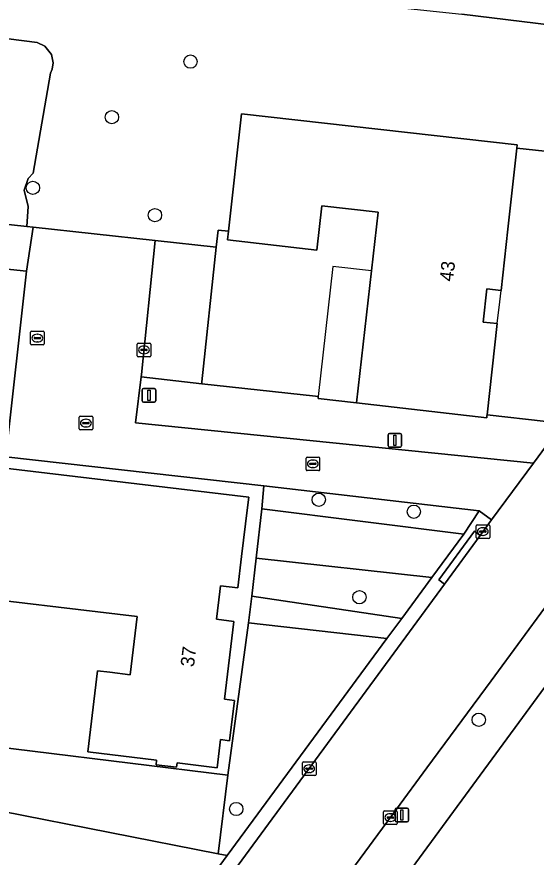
# Model space of a CAD drawing. Extents: x 162396 to 163643, y 386452 to 387406.
# Drawn here: x 162827.2 to 162865.4, y 386868.4 to 386930.2 of the extents above; entities that cross this region are included whole.
import ezdxf

# ---------------------------------------------------------------- set-up
doc = ezdxf.new("R2010")
doc.units = 0
for name, color, linetype in [('IMGEO_Boom', 7, 'Continuous'), ('IMGEO_Erf', 7, 'Continuous'), ('IMGEO_Groenvoorziening', 7, 'Continuous'), ('IMGEO_Kolk', 7, 'Continuous'), ('IMGEO_Lichtmast', 7, 'Continuous'), ('IMGEO_Muur', 7, 'Continuous'), ('IMGEO_Pand', 7, 'Continuous'), ('IMGEO_Pand_nummerreeks', 7, 'Continuous'), ('IMGEO_Pand_overbouw', 7, 'Continuous'), ('IMGEO_Parkeervlak_open', 7, 'Continuous'), ('IMGEO_Rijbaan_lokaal_open', 7, 'Continuous'), ('IMGEO_Rioolput', 7, 'Continuous'), ('IMGEO_Voetpad_open', 7, 'Continuous')]:
    doc.layers.add(name, color=color, linetype=linetype)

msp = doc.modelspace()

# ---------------------------------------------------------------- linework, layer by layer
at = {"layer": 'IMGEO_Boom'}
for centre in [(162839.978, 386926.866), (162834.193, 386922.783), (162828.383, 386917.582), (162837.362, 386915.576), (162849.41, 386894.643), (162856.407, 386893.764), (162852.402, 386887.474), (162861.179, 386878.459), (162843.342, 386871.896)]:
    msp.add_circle(centre, 0.489, dxfattribs=at)
at = {"layer": 'IMGEO_Erf'}
for points in [[(162820.477, 386934.559), (162828.236, 386933.706), (162859.945, 386930.347), (162870.971, 386929.009), (162871.058, 386929.777), (162873.936, 386956.547), (162831.24, 386961.405), (162831.565, 386964.807), (162815.68, 386974.834)], [(162897.961, 386924.315), (162846.211, 386853.845), (162843.791, 386850.525), (162842.468, 386848.856)], [(162821.137, 386877.022), (162842.733, 386874.373), (162844.251, 386885.584), (162844.476, 386887.539), (162844.801, 386890.352), (162845.219, 386893.978), (162845.362, 386895.67), (162826.392, 386897.805), (162827.899, 386911.454), (162807.866, 386913.527)], [(162824.246, 386897.211), (162844.258, 386894.826), (162844.168, 386894.074), (162843.739, 386890.469), (162843.463, 386888.156), (162842.186, 386888.308), (162842.135, 386887.884), (162841.893, 386885.85), (162843.168, 386885.698), (162842.484, 386879.963), (162843.204, 386879.878), (162842.851, 386876.921), (162842.172, 386877.002), (162841.926, 386874.932), (162838.986, 386875.283), (162838.948, 386874.968), (162837.44, 386875.147), (162837.48, 386875.486), (162832.419, 386876.089), (162833.131, 386882.063), (162834.044, 386881.954), (162835.537, 386881.776), (162836.048, 386886.058), (162834.608, 386886.23), (162823.428, 386887.562)]]:
    msp.add_lwpolyline(points, dxfattribs=at)
for points in [[(162879.736, 386918.814), (162876.858, 386919.124), (162869.944, 386919.868), (162863.993, 386920.509), (162863.329, 386914.537), (162862.829, 386910.041), (162861.779, 386910.149), (162861.503, 386907.713), (162862.546, 386907.595), (162861.792, 386900.876), (162866.149, 386900.387), (162875.032, 386912.434)], [(162853.781, 386915.805), (162849.629, 386916.25), (162849.282, 386913.008), (162842.688, 386913.754), (162842.761, 386914.398), (162842.021, 386914.461), (162841.86, 386913.21), (162840.818, 386903.311), (162840.803, 386903.164), (162849.171, 386902.261), (162849.375, 386902.235), (162849.358, 386902.082), (162852.19, 386901.76), (162853.292, 386911.487)]]:
    msp.add_lwpolyline(points, close=True, dxfattribs=at)
at = {"layer": 'IMGEO_Groenvoorziening'}
for points in [[(162813.644, 386916.294), (162827.93, 386914.733), (162828.027, 386916.223), (162827.734, 386917.404), (162828.038, 386918.267), (162828.406, 386918.662), (162829.667, 386926.014), (162829.799, 386926.304), (162829.877, 386926.775), (162829.749, 386927.396), (162829.257, 386928.013), (162828.687, 386928.273), (162800.47, 386931.891)], [(162800.47, 386931.891), (162828.687, 386928.273), (162829.257, 386928.013), (162829.749, 386927.396), (162829.877, 386926.775), (162829.799, 386926.304), (162829.667, 386926.014), (162828.406, 386918.662), (162828.038, 386918.267), (162827.734, 386917.404), (162828.027, 386916.223), (162827.93, 386914.733), (162828.398, 386914.682), (162837.367, 386913.701), (162841.86, 386913.21), (162842.021, 386914.461), (162842.761, 386914.398), (162843.736, 386923.034), (162864.02, 386920.756), (162863.993, 386920.509), (162869.944, 386919.868)], [(162870.971, 386929.009), (162859.945, 386930.347)], [(162842.676, 386868.472), (162842.001, 386868.604), (162826.059, 386871.733), (162824.637, 386871.871), (162822.009, 386871.525), (162814.809, 386871.87), (162816.171, 386880.315), (162795.864, 386884.236), (162797.024, 386891.538), (162797.061, 386892.44), (162796.362, 386893.035), (162784.234, 386895.406), (162782.519, 386895.657), (162780.538, 386896.353), (162778.479, 386897.772), (162781.307, 386923.473), (162777.161, 386925.941), (162774.581, 386921.341), (162768.621, 386909.522), (162765.729, 386895.987), (162800.498, 386873.821), (162826.014, 386857.314), (162828.805, 386855.56)], [(162826.059, 386871.733), (162842.001, 386868.604), (162842.733, 386874.373), (162821.137, 386877.022)], [(162834.266, 386857.045), (162835.123, 386858.195), (162842.676, 386868.472)]]:
    msp.add_lwpolyline(points, dxfattribs=at)
for points in [[(162845.362, 386895.67), (162845.219, 386893.978), (162860.08, 386892.12), (162861.207, 386893.823)], [(162855.513, 386885.914), (162857.733, 386888.931), (162844.801, 386890.352), (162844.476, 386887.539)], [(162842.733, 386874.373), (162842.001, 386868.604), (162842.676, 386868.472), (162854.418, 386884.426), (162844.251, 386885.584)]]:
    msp.add_lwpolyline(points, close=True, dxfattribs=at)
at = {"layer": 'IMGEO_Kolk'}
for p, q in [((162828.284, 386907.032), (162829.136, 386907.032)), ((162828.209, 386906.106), (162828.209, 386906.958)), ((162828.468, 386906.526), (162828.468, 386906.538)), ((162828.906, 386906.489), (162828.508, 386906.489)), ((162828.511, 386906.575), (162828.909, 386906.575)), ((162828.697, 386906.812), (162828.722, 386906.812)), ((162828.952, 386906.538), (162828.952, 386906.526)), ((162829.21, 386906.958), (162829.21, 386906.106)), ((162829.136, 386906.032), (162828.284, 386906.032)), ((162828.72, 386906.252), (162828.695, 386906.252)), ((162836.053, 386905.237), (162836.053, 386906.089)), ((162836.128, 386906.163), (162836.98, 386906.163)), ((162836.541, 386905.943), (162836.566, 386905.943)), ((162837.054, 386906.089), (162837.054, 386905.237)), ((162836.98, 386905.163), (162836.128, 386905.163)), ((162836.312, 386905.657), (162836.312, 386905.669)), ((162836.75, 386905.62), (162836.352, 386905.62)), ((162836.355, 386905.706), (162836.753, 386905.706)), ((162836.564, 386905.383), (162836.539, 386905.383)), ((162836.796, 386905.669), (162836.796, 386905.657)), ((162848.477, 386896.857), (162848.477, 386897.709)), ((162848.552, 386897.783), (162849.404, 386897.783)), ((162849.478, 386897.709), (162849.478, 386896.857)), ((162848.736, 386897.277), (162848.736, 386897.289)), ((162849.174, 386897.24), (162848.776, 386897.24)), ((162848.779, 386897.326), (162849.177, 386897.326)), ((162848.965, 386897.563), (162848.99, 386897.563)), ((162849.22, 386897.289), (162849.22, 386897.277)), ((162849.404, 386896.783), (162848.552, 386896.783)), ((162848.988, 386897.003), (162848.963, 386897.003)), ((162861.06, 386892.803), (162861.912, 386892.803)), ((162860.985, 386891.877), (162860.985, 386892.729)), ((162861.244, 386892.297), (162861.244, 386892.309)), ((162861.682, 386892.26), (162861.284, 386892.26)), ((162861.287, 386892.346), (162861.685, 386892.346)), ((162861.473, 386892.583), (162861.498, 386892.583)), ((162861.728, 386892.309), (162861.728, 386892.297)), ((162861.986, 386892.729), (162861.986, 386891.877)), ((162861.912, 386891.803), (162861.06, 386891.803)), ((162861.496, 386892.023), (162861.471, 386892.023)), ((162848.208, 386874.436), (162848.208, 386875.288)), ((162848.283, 386875.362), (162849.135, 386875.362)), ((162848.467, 386874.856), (162848.467, 386874.868)), ((162848.51, 386874.905), (162848.908, 386874.905)), ((162848.696, 386875.142), (162848.721, 386875.142)), ((162848.951, 386874.868), (162848.951, 386874.856)), ((162849.209, 386875.288), (162849.209, 386874.436)), ((162849.135, 386874.362), (162848.283, 386874.362)), ((162848.905, 386874.819), (162848.507, 386874.819)), ((162848.719, 386874.582), (162848.694, 386874.582)), ((162854.249, 386871.765), (162855.101, 386871.765)), ((162854.174, 386870.839), (162854.174, 386871.691)), ((162854.433, 386871.259), (162854.433, 386871.271)), ((162854.871, 386871.222), (162854.473, 386871.222)), ((162854.476, 386871.308), (162854.874, 386871.308)), ((162854.662, 386871.545), (162854.687, 386871.545)), ((162854.917, 386871.271), (162854.917, 386871.259)), ((162855.175, 386871.691), (162855.175, 386870.839)), ((162855.101, 386870.765), (162854.249, 386870.765)), ((162854.685, 386870.985), (162854.66, 386870.985))]:
    msp.add_line(p, q, dxfattribs=at)
for points in [[(162828.284, 386907.032), (162829.136, 386907.032)], [(162828.209, 386906.106), (162828.209, 386906.958)], [(162829.21, 386906.958), (162829.21, 386906.106)], [(162829.136, 386906.032), (162828.284, 386906.032)], [(162836.053, 386905.237), (162836.053, 386906.089)], [(162836.128, 386906.163), (162836.98, 386906.163)], [(162837.054, 386906.089), (162837.054, 386905.237)], [(162836.98, 386905.163), (162836.128, 386905.163)], [(162848.477, 386896.857), (162848.477, 386897.709)], [(162848.552, 386897.783), (162849.404, 386897.783)], [(162849.478, 386897.709), (162849.478, 386896.857)], [(162849.404, 386896.783), (162848.552, 386896.783)], [(162861.06, 386892.803), (162861.912, 386892.803)], [(162860.985, 386891.877), (162860.985, 386892.729)], [(162861.986, 386892.729), (162861.986, 386891.877)], [(162861.912, 386891.803), (162861.06, 386891.803)], [(162848.208, 386874.436), (162848.208, 386875.288)], [(162848.283, 386875.362), (162849.135, 386875.362)], [(162849.209, 386875.288), (162849.209, 386874.436)], [(162849.135, 386874.362), (162848.283, 386874.362)], [(162854.249, 386871.765), (162855.101, 386871.765)], [(162854.174, 386870.839), (162854.174, 386871.691)], [(162855.175, 386871.691), (162855.175, 386870.839)], [(162855.101, 386870.765), (162854.249, 386870.765)]]:
    msp.add_lwpolyline(points, dxfattribs=at)
for centre, radius, start, end in [((162828.286, 386906.956), 0.0765, 91.55205, 178.44795), ((162828.286, 386906.956), 0.0765, 91.55205, 178.44795), ((162829.134, 386906.956), 0.0765, 1.55205, 88.44795), ((162829.134, 386906.956), 0.0765, 1.55205, 88.44795), ((162828.508, 386906.535), 0.0403, 85.87752, 175.75265), ((162828.505, 386906.525), 0.0366, 178.93798, 274.71019), ((162828.909, 386906.532), 0.043, 264.86636, 352.45326), ((162828.913, 386906.537), 0.0386, 1.73085, 96.63898), ((162828.286, 386906.108), 0.0765, 181.55205, 268.44795), ((162828.286, 386906.108), 0.0765, 181.55205, 268.44795), ((162829.134, 386906.108), 0.0765, 271.55205, 358.44795), ((162829.134, 386906.108), 0.0765, 271.55205, 358.44795), ((162836.13, 386906.087), 0.0765, 91.55205, 178.44795), ((162836.13, 386906.087), 0.0765, 91.55205, 178.44795), ((162836.978, 386906.087), 0.0765, 1.55205, 88.44795), ((162836.978, 386906.087), 0.0765, 1.55205, 88.44795), ((162836.13, 386905.239), 0.0765, 181.55205, 268.44795), ((162836.13, 386905.239), 0.0765, 181.55205, 268.44795), ((162836.352, 386905.666), 0.0403, 85.87752, 175.75265), ((162836.349, 386905.656), 0.0366, 178.93798, 274.71019), ((162836.753, 386905.663), 0.043, 264.86636, 352.45326), ((162836.757, 386905.668), 0.0386, 1.73085, 96.63898), ((162836.978, 386905.239), 0.0765, 271.55205, 358.44795), ((162836.978, 386905.239), 0.0765, 271.55205, 358.44795), ((162848.554, 386897.707), 0.0765, 91.55205, 178.44795), ((162848.554, 386897.707), 0.0765, 91.55205, 178.44795), ((162849.402, 386897.707), 0.0765, 1.55205, 88.44795), ((162849.402, 386897.707), 0.0765, 1.55205, 88.44795), ((162848.776, 386897.286), 0.0403, 85.87752, 175.75265), ((162848.773, 386897.276), 0.0366, 178.93798, 274.71019), ((162849.177, 386897.283), 0.043, 264.86636, 352.45326), ((162849.181, 386897.288), 0.0386, 1.73085, 96.63898), ((162848.554, 386896.859), 0.0765, 181.55205, 268.44795), ((162848.554, 386896.859), 0.0765, 181.55205, 268.44795), ((162849.402, 386896.859), 0.0765, 271.55205, 358.44795), ((162849.402, 386896.859), 0.0765, 271.55205, 358.44795), ((162861.062, 386892.727), 0.0765, 91.55205, 178.44795), ((162861.062, 386892.727), 0.0765, 91.55205, 178.44795), ((162861.91, 386892.727), 0.0765, 1.55205, 88.44795), ((162861.91, 386892.727), 0.0765, 1.55205, 88.44795), ((162861.284, 386892.306), 0.0403, 85.87752, 175.75265), ((162861.281, 386892.296), 0.0366, 178.93798, 274.71019), ((162861.685, 386892.303), 0.043, 264.86636, 352.45326), ((162861.689, 386892.308), 0.0386, 1.73085, 96.63898), ((162861.062, 386891.879), 0.0765, 181.55205, 268.44795), ((162861.062, 386891.879), 0.0765, 181.55205, 268.44795), ((162861.91, 386891.879), 0.0765, 271.55205, 358.44795), ((162861.91, 386891.879), 0.0765, 271.55205, 358.44795), ((162848.285, 386875.286), 0.0765, 91.55205, 178.44795), ((162848.285, 386875.286), 0.0765, 91.55205, 178.44795), ((162848.507, 386874.865), 0.0403, 85.87752, 175.75265), ((162848.504, 386874.855), 0.0366, 178.93798, 274.71019), ((162848.908, 386874.862), 0.043, 264.86636, 352.45326), ((162848.912, 386874.867), 0.0386, 1.73085, 96.63898), ((162849.133, 386875.286), 0.0765, 1.55205, 88.44795), ((162849.133, 386875.286), 0.0765, 1.55205, 88.44795), ((162848.285, 386874.438), 0.0765, 181.55205, 268.44795), ((162848.285, 386874.438), 0.0765, 181.55205, 268.44795), ((162849.133, 386874.438), 0.0765, 271.55205, 358.44795), ((162849.133, 386874.438), 0.0765, 271.55205, 358.44795), ((162854.251, 386871.689), 0.0765, 91.55205, 178.44795), ((162854.251, 386871.689), 0.0765, 91.55205, 178.44795), ((162855.099, 386871.689), 0.0765, 1.55205, 88.44795), ((162855.099, 386871.689), 0.0765, 1.55205, 88.44795), ((162854.473, 386871.268), 0.0403, 85.87752, 175.75265), ((162854.47, 386871.258), 0.0366, 178.93798, 274.71019), ((162854.874, 386871.265), 0.043, 264.86636, 352.45326), ((162854.878, 386871.27), 0.0386, 1.73085, 96.63898), ((162854.251, 386870.841), 0.0765, 181.55205, 268.44795), ((162854.251, 386870.841), 0.0765, 181.55205, 268.44795), ((162855.099, 386870.841), 0.0765, 271.55205, 358.44795), ((162855.099, 386870.841), 0.0765, 271.55205, 358.44795)]:
    msp.add_arc(centre, radius, start, end, dxfattribs=at)
for centre, major_axis, ratio, start_param, end_param in [((162828.696, 386906.532), (-0.387, 0.002), 0.722429, 4.712389, 7.853982), ((162828.721, 386906.532), (-0.39, 0.002), 0.717154, 1.570796, 4.712389), ((162836.54, 386905.663), (-0.387, 0.002), 0.722429, 4.712389, 7.853982), ((162836.565, 386905.663), (-0.39, 0.002), 0.717154, 1.570796, 4.712389), ((162848.964, 386897.283), (-0.387, 0.002), 0.722429, 4.712389, 7.853982), ((162848.989, 386897.283), (-0.39, 0.002), 0.717154, 1.570796, 4.712389), ((162861.472, 386892.303), (-0.387, 0.002), 0.722429, 4.712389, 7.853982), ((162861.497, 386892.303), (-0.39, 0.002), 0.717154, 1.570796, 4.712389), ((162848.695, 386874.862), (-0.387, 0.002), 0.722429, 4.712389, 7.853982), ((162848.72, 386874.862), (-0.39, 0.002), 0.717154, 1.570796, 4.712389), ((162854.661, 386871.265), (-0.387, 0.002), 0.722429, 4.712389, 7.853982), ((162854.686, 386871.265), (-0.39, 0.002), 0.717154, 1.570796, 4.712389)]:
    msp.add_ellipse(centre, major_axis=major_axis, ratio=ratio, start_param=start_param, end_param=end_param, dxfattribs=at)
at = {"layer": 'IMGEO_Lichtmast'}
for p, q in [((162836.427, 386901.92), (162836.427, 386902.72)), ((162836.427, 386902.72), (162836.427, 386901.92)), ((162836.527, 386902.82), (162837.317, 386902.82)), ((162837.317, 386902.82), (162836.527, 386902.82)), ((162837.417, 386902.72), (162837.417, 386901.92)), ((162837.417, 386901.92), (162837.417, 386902.72)), ((162837.317, 386901.82), (162836.527, 386901.82)), ((162836.527, 386901.82), (162837.317, 386901.82)), ((162854.512, 386898.619), (162854.512, 386899.419)), ((162854.512, 386899.419), (162854.512, 386898.619)), ((162854.612, 386899.519), (162855.402, 386899.519)), ((162855.402, 386899.519), (162854.612, 386899.519)), ((162855.502, 386899.419), (162855.502, 386898.619)), ((162855.502, 386898.619), (162855.502, 386899.419)), ((162855.402, 386898.519), (162854.612, 386898.519)), ((162854.612, 386898.519), (162855.402, 386898.519)), ((162855.026, 386871.056), (162855.026, 386871.856)), ((162855.026, 386871.856), (162855.026, 386871.056)), ((162855.126, 386871.956), (162855.916, 386871.956)), ((162855.916, 386871.956), (162855.126, 386871.956)), ((162856.016, 386871.856), (162856.016, 386871.056)), ((162856.016, 386871.056), (162856.016, 386871.856)), ((162855.916, 386870.956), (162855.126, 386870.956)), ((162855.126, 386870.956), (162855.916, 386870.956))]:
    msp.add_line(p, q, dxfattribs=at)
for points in [[(162836.847, 386902.695), (162836.997, 386902.695), (162836.997, 386901.945), (162836.847, 386901.945), (162836.847, 386902.695)], [(162854.932, 386899.394), (162855.082, 386899.394), (162855.082, 386898.644), (162854.932, 386898.644), (162854.932, 386899.394)], [(162855.446, 386871.831), (162855.596, 386871.831), (162855.596, 386871.081), (162855.446, 386871.081), (162855.446, 386871.831)]]:
    msp.add_lwpolyline(points, dxfattribs=at)
for centre, start, end in [((162836.527, 386902.72), 90, 180), ((162836.527, 386902.72), 90, 180), ((162837.317, 386902.72), 0, 90), ((162837.317, 386902.72), 360, 90), ((162836.527, 386901.92), 180, 270), ((162836.527, 386901.92), 180, 270), ((162837.317, 386901.92), 270, 0), ((162837.317, 386901.92), 270, 0), ((162854.612, 386899.419), 90, 180), ((162854.612, 386899.419), 90, 180), ((162855.402, 386899.419), 0, 90), ((162855.402, 386899.419), 360, 90), ((162854.612, 386898.619), 180, 270), ((162854.612, 386898.619), 180, 270), ((162855.402, 386898.619), 270, 0), ((162855.402, 386898.619), 270, 0), ((162855.126, 386871.856), 90, 180), ((162855.126, 386871.856), 90, 180), ((162855.916, 386871.856), 0, 90), ((162855.916, 386871.856), 360, 90), ((162855.126, 386871.056), 180, 270), ((162855.126, 386871.056), 180, 270), ((162855.916, 386871.056), 270, 0), ((162855.916, 386871.056), 270, 0)]:
    msp.add_arc(centre, 0.1, start, end, dxfattribs=at)
at = {"layer": 'IMGEO_Muur'}
for points in [[(162841.86, 386913.21), (162840.818, 386903.311)], [(162840.818, 386903.311), (162840.803, 386903.164), (162849.171, 386902.261)]]:
    msp.add_lwpolyline(points, dxfattribs=at)
at = {"layer": 'IMGEO_Pand'}
msp.add_lwpolyline([(162863.329, 386914.537), (162863.993, 386920.509), (162864.02, 386920.756), (162843.736, 386923.034), (162842.761, 386914.398), (162842.688, 386913.754), (162849.282, 386913.008), (162849.629, 386916.25), (162853.781, 386915.805), (162853.292, 386911.487), (162852.19, 386901.76), (162861.769, 386900.673), (162861.784, 386900.803), (162861.792, 386900.876), (162862.546, 386907.595), (162861.503, 386907.713), (162861.779, 386910.149), (162862.829, 386910.041)], close=True, dxfattribs=at)
msp.add_lwpolyline([(162823.428, 386887.562), (162834.608, 386886.23), (162836.048, 386886.058), (162835.537, 386881.776), (162834.044, 386881.954), (162833.131, 386882.063), (162832.419, 386876.089), (162837.48, 386875.486), (162837.44, 386875.147), (162838.948, 386874.968), (162838.986, 386875.283), (162841.926, 386874.932), (162842.172, 386877.002), (162842.851, 386876.921), (162843.204, 386879.878), (162842.484, 386879.963), (162843.168, 386885.698), (162841.893, 386885.85), (162842.135, 386887.884), (162842.186, 386888.308), (162843.463, 386888.156), (162843.739, 386890.469), (162844.168, 386894.074), (162844.258, 386894.826), (162824.246, 386897.211)], dxfattribs=at)
at = {"layer": 'IMGEO_Pand_overbouw'}
for points in [[(162853.292, 386911.487), (162850.439, 386911.805), (162849.375, 386902.235), (162849.358, 386902.082), (162852.19, 386901.76)], [(162862.829, 386910.041), (162861.779, 386910.149), (162861.503, 386907.713), (162862.546, 386907.595), (162862.731, 386909.19)]]:
    msp.add_lwpolyline(points, close=True, dxfattribs=at)
at = {"layer": 'IMGEO_Parkeervlak_open'}
msp.add_lwpolyline([(162841.86, 386913.21), (162837.367, 386913.701), (162836.371, 386903.856), (162836.35, 386903.69), (162840.803, 386903.164), (162840.818, 386903.311)], close=True, dxfattribs=at)
at = {"layer": 'IMGEO_Rijbaan_lokaal_open'}
for points in [[(162905.275, 386970.114), (162896.686, 386945.321), (162895.855, 386943.119), (162893.112, 386936.994), (162889.469, 386930.55), (162886.5, 386926.213), (162886.42, 386926.104), (162880.904, 386918.631), (162876.426, 386912.565), (162865.209, 386897.338), (162862.122, 386893.167), (162861.282, 386892.024), (162858.659, 386888.439), (162838.248, 386860.664)], [(162843.687, 386856.331), (162855.142, 386871.885), (162857.371, 386874.915), (162862.085, 386881.321), (162864.331, 386884.373), (162869.41, 386891.274), (162875.27, 386899.237), (162893.927, 386924.59), (162901.627, 386939.333)]]:
    msp.add_lwpolyline(points, dxfattribs=at)
msp.add_lwpolyline([(162865.209, 386897.338), (162835.924, 386900.293), (162836.35, 386903.69), (162836.371, 386903.856), (162837.367, 386913.701), (162828.398, 386914.682), (162827.899, 386911.454), (162826.392, 386897.805), (162845.362, 386895.67), (162861.207, 386893.823), (162862.122, 386893.167)], close=True, dxfattribs=at)
at = {"layer": 'IMGEO_Rioolput'}
for p, q in [((162831.855, 386900.781), (162832.707, 386900.781)), ((162831.78, 386899.855), (162831.78, 386900.707)), ((162832.039, 386900.275), (162832.039, 386900.287)), ((162832.477, 386900.238), (162832.079, 386900.238)), ((162832.082, 386900.324), (162832.48, 386900.324)), ((162832.268, 386900.561), (162832.293, 386900.561)), ((162832.523, 386900.287), (162832.523, 386900.275)), ((162832.781, 386900.707), (162832.781, 386899.855)), ((162832.707, 386899.781), (162831.855, 386899.781)), ((162832.291, 386900.001), (162832.266, 386900.001))]:
    msp.add_line(p, q, dxfattribs=at)
for points in [[(162831.855, 386900.781), (162832.707, 386900.781)], [(162831.78, 386899.855), (162831.78, 386900.707)], [(162832.781, 386900.707), (162832.781, 386899.855)], [(162832.707, 386899.781), (162831.855, 386899.781)]]:
    msp.add_lwpolyline(points, dxfattribs=at)
for centre, radius, start, end in [((162831.857, 386900.705), 0.0765, 91.55205, 178.44795), ((162831.857, 386900.705), 0.0765, 91.55205, 178.44795), ((162832.705, 386900.705), 0.0765, 1.55205, 88.44795), ((162832.705, 386900.705), 0.0765, 1.55205, 88.44795), ((162832.079, 386900.284), 0.0403, 85.87752, 175.75265), ((162832.076, 386900.274), 0.0366, 178.93798, 274.71019), ((162832.48, 386900.281), 0.043, 264.86636, 352.45326), ((162832.484, 386900.286), 0.0386, 1.73085, 96.63898), ((162831.857, 386899.857), 0.0765, 181.55205, 268.44795), ((162831.857, 386899.857), 0.0765, 181.55205, 268.44795), ((162832.705, 386899.857), 0.0765, 271.55205, 358.44795), ((162832.705, 386899.857), 0.0765, 271.55205, 358.44795)]:
    msp.add_arc(centre, radius, start, end, dxfattribs=at)
for centre, major_axis, ratio, start_param, end_param in [((162832.267, 386900.281), (-0.387, 0.002), 0.722429, 4.712389, 7.853982), ((162832.292, 386900.281), (-0.39, 0.002), 0.717154, 1.570796, 4.712389)]:
    msp.add_ellipse(centre, major_axis=major_axis, ratio=ratio, start_param=start_param, end_param=end_param, dxfattribs=at)
at = {"layer": 'IMGEO_Voetpad_open'}
for points in [[(162812.502, 386926.447), (162786.637, 386929.322), (162786.562, 386928.764), (162786.308, 386926.481), (162808.925, 386923.64), (162807.866, 386913.527), (162827.899, 386911.454), (162828.398, 386914.682), (162827.93, 386914.733), (162813.644, 386916.294), (162811.658, 386918.945)], [(162880.497, 386918.932), (162880.904, 386918.631), (162886.42, 386926.104), (162886.5, 386926.213), (162885.569, 386926.725), (162879.736, 386918.814), (162875.032, 386912.434), (162866.149, 386900.387), (162861.792, 386900.876), (162861.784, 386900.803), (162861.769, 386900.673), (162852.19, 386901.76), (162849.358, 386902.082), (162849.375, 386902.235), (162849.171, 386902.261), (162840.803, 386903.164), (162836.35, 386903.69), (162835.924, 386900.293), (162865.209, 386897.338), (162876.426, 386912.565), (162876.015, 386912.869)], [(162845.219, 386893.978), (162844.801, 386890.352), (162857.733, 386888.931), (162860.08, 386892.12)], [(162861.282, 386892.024), (162860.88, 386892.32), (162858.25, 386888.74), (162858.659, 386888.439)], [(162844.476, 386887.539), (162844.251, 386885.584), (162854.418, 386884.426), (162855.513, 386885.914)]]:
    msp.add_lwpolyline(points, close=True, dxfattribs=at)
for points in [[(162893.927, 386924.59), (162875.27, 386899.237), (162869.41, 386891.274), (162864.331, 386884.373), (162862.085, 386881.321), (162857.371, 386874.915), (162855.142, 386871.885), (162843.687, 386856.331), (162841.937, 386853.992), (162840.414, 386851.933)], [(162842.468, 386848.856), (162843.791, 386850.525), (162846.211, 386853.845), (162897.961, 386924.315)], [(162834.215, 386855.219), (162836.37, 386858.071), (162838.248, 386860.664), (162858.659, 386888.439), (162858.25, 386888.74), (162860.88, 386892.32), (162861.282, 386892.024), (162862.122, 386893.167), (162861.207, 386893.823), (162860.08, 386892.12), (162857.733, 386888.931), (162855.513, 386885.914), (162854.418, 386884.426), (162842.676, 386868.472), (162835.123, 386858.195), (162834.266, 386857.045)]]:
    msp.add_lwpolyline(points, dxfattribs=at)

# ---------------------------------------------------------------- texts
at = {"layer": 'IMGEO_Pand_nummerreeks'}
for s, rotation, p in [('43', 83.43984, (162859.284, 386910.659)), ('37', 83.19859, (162840.225, 386882.308))]:
    msp.add_text(s, height=1, rotation=rotation, dxfattribs=at).set_placement(p)

doc.saveas('drawing.dxf')
